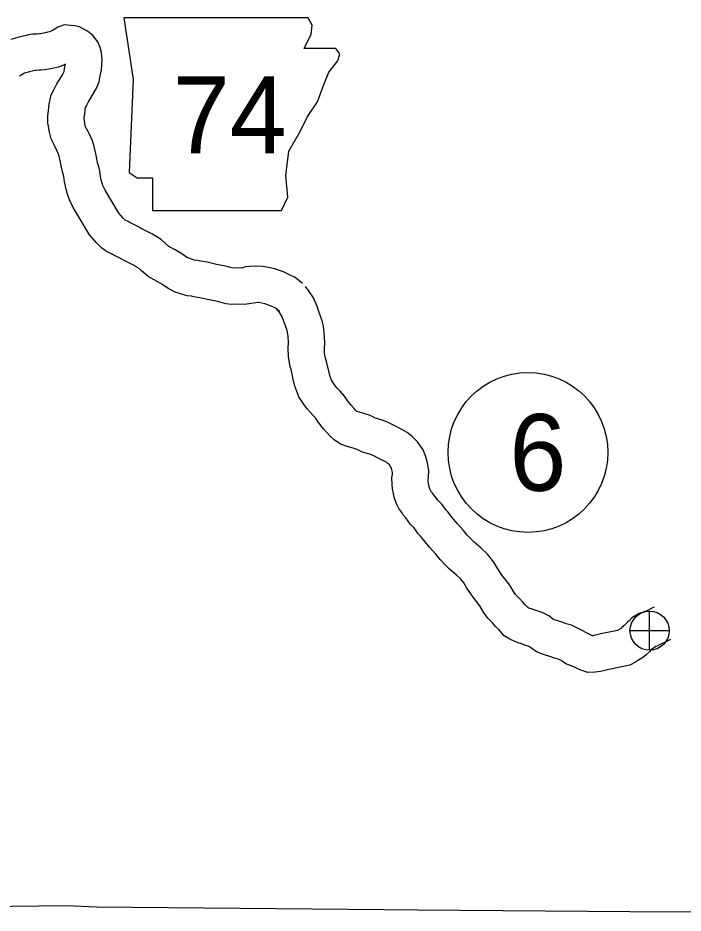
# Model space of a CAD drawing. Extents: x -939622 to -934245, y 1383184 to 1385301.
# Drawn here: x -935148.85 to -935132.36, y 1384046.88 to 1384069.06 of the extents above; entities that cross this region are included whole.
import ezdxf

# ---------------------------------------------------------------- set-up
doc = ezdxf.new("R2010")
doc.units = 0
for name, color, linetype in [('Level 10', 7, 'Continuous'), ('Level 21', 7, 'Continuous'), ('Level 26', 7, 'Continuous'), ('Level 27', 7, 'Continuous'), ('Level 8', 7, 'Continuous')]:
    doc.layers.add(name, color=color, linetype=linetype)

msp = doc.modelspace()

# ---------------------------------------------------------------- linework, layer by layer
at = {"layer": 'Level 10'}
for points in [[(-935141.797, 1384062.474), (-935141.977, 1384062.623), (-935142.122, 1384062.693), (-935142.267, 1384062.766), (-935142.49, 1384062.842), (-935142.64, 1384062.873), (-935142.784, 1384062.898), (-935142.969, 1384062.906), (-935143.097, 1384062.898), (-935143.218, 1384062.89), (-935143.292, 1384062.858), (-935143.42, 1384062.86), (-935143.517, 1384062.856), (-935143.579, 1384062.874), (-935143.708, 1384062.907), (-935143.928, 1384062.95), (-935144.165, 1384063.002), (-935144.319, 1384063.03), (-935144.404, 1384063.047), (-935144.482, 1384063.057), (-935144.523, 1384063.068), (-935144.618, 1384063.099), (-935144.677, 1384063.128), (-935144.791, 1384063.207), (-935144.951, 1384063.308), (-935145.112, 1384063.393), (-935145.195, 1384063.467), (-935145.294, 1384063.554), (-935145.412, 1384063.631), (-935145.532, 1384063.706), (-935145.713, 1384063.795), (-935145.796, 1384063.838), (-935145.847, 1384063.867), (-935145.981, 1384063.939), (-935146.075, 1384063.984), (-935146.12, 1384064.01), (-935146.176, 1384064.036), (-935146.197, 1384064.047), (-935146.2, 1384064.049), (-935146.235, 1384064.085), (-935146.348, 1384064.215), (-935146.558, 1384064.566), (-935146.688, 1384064.79), (-935146.746, 1384064.904), (-935146.766, 1384064.963), (-935146.789, 1384065.037), (-935146.809, 1384065.132), (-935146.826, 1384065.305), (-935146.876, 1384065.464), (-935146.896, 1384065.562), (-935146.918, 1384065.698), (-935146.96, 1384065.873), (-935147.006, 1384066.006), (-935147.064, 1384066.141), (-935147.147, 1384066.302), (-935147.173, 1384066.359), (-935147.191, 1384066.432), (-935147.205, 1384066.525), (-935147.207, 1384066.538), (-935147.207, 1384066.573), (-935147.197, 1384066.676), (-935147.188, 1384066.778), (-935147.175, 1384066.837), (-935147.152, 1384066.879), (-935147.102, 1384066.979), (-935147.054, 1384067.056), (-935146.992, 1384067.155), (-935146.909, 1384067.302), (-935146.84, 1384067.474), (-935146.811, 1384067.62), (-935146.783, 1384067.767), (-935146.77, 1384067.898), (-935146.766, 1384068.027), (-935146.784, 1384068.196), (-935146.813, 1384068.322), (-935146.869, 1384068.463), (-935146.99, 1384068.613), (-935147.128, 1384068.73), (-935147.194, 1384068.759), (-935147.328, 1384068.835), (-935147.442, 1384068.858), (-935147.54, 1384068.871), (-935147.706, 1384068.88), (-935147.859, 1384068.823), (-935147.953, 1384068.766), (-935147.999, 1384068.745), (-935148.072, 1384068.714), (-935148.107, 1384068.701), (-935148.206, 1384068.678), (-935148.259, 1384068.666), (-935148.29, 1384068.66), (-935148.321, 1384068.659), (-935148.382, 1384068.656), (-935148.48, 1384068.649), (-935148.554, 1384068.64), (-935148.65, 1384068.623), (-935148.798, 1384068.587), (-935149.025, 1384068.52)], [(-935142.371, 1384061.781), (-935142.467, 1384061.861), (-935142.52, 1384061.886), (-935142.615, 1384061.934), (-935142.728, 1384061.972), (-935142.807, 1384061.989), (-935142.879, 1384062.001), (-935142.899, 1384062.002), (-935143.238, 1384061.957), (-935143.407, 1384061.96), (-935143.549, 1384061.953), (-935143.701, 1384061.971), (-935143.818, 1384062.006), (-935143.905, 1384062.028), (-935144.111, 1384062.069), (-935144.341, 1384062.119), (-935144.488, 1384062.146), (-935144.553, 1384062.159), (-935144.655, 1384062.172), (-935144.776, 1384062.204), (-935144.957, 1384062.263), (-935145.132, 1384062.349), (-935145.288, 1384062.456), (-935145.404, 1384062.529), (-935145.627, 1384062.648), (-935145.79, 1384062.791), (-935145.841, 1384062.836), (-935145.898, 1384062.873), (-935145.97, 1384062.919), (-935146.119, 1384062.992), (-935146.222, 1384063.045), (-935146.279, 1384063.077), (-935146.391, 1384063.137), (-935146.495, 1384063.188), (-935146.534, 1384063.21), (-935146.568, 1384063.226), (-935146.655, 1384063.269), (-935146.784, 1384063.358), (-935146.899, 1384063.477), (-935147.08, 1384063.684), (-935147.333, 1384064.109), (-935147.479, 1384064.36), (-935147.577, 1384064.552), (-935147.623, 1384064.686), (-935147.66, 1384064.811), (-935147.7, 1384064.992), (-935147.713, 1384065.126), (-935147.748, 1384065.238), (-935147.781, 1384065.398), (-935147.801, 1384065.521), (-935147.826, 1384065.622), (-935147.846, 1384065.682), (-935147.878, 1384065.756), (-935147.957, 1384065.908), (-935148.027, 1384066.062), (-935148.075, 1384066.259), (-935148.092, 1384066.371), (-935148.107, 1384066.448), (-935148.107, 1384066.617), (-935148.093, 1384066.761), (-935148.079, 1384066.918), (-935148.026, 1384067.153), (-935147.952, 1384067.291), (-935147.889, 1384067.419), (-935147.817, 1384067.535), (-935147.765, 1384067.617), (-935147.722, 1384067.692), (-935147.707, 1384067.731), (-935147.694, 1384067.794), (-935147.672, 1384067.906), (-935147.736, 1384067.879), (-935147.845, 1384067.838), (-935148.004, 1384067.801), (-935148.082, 1384067.783), (-935148.189, 1384067.765), (-935148.273, 1384067.76), (-935148.326, 1384067.757), (-935148.396, 1384067.752), (-935148.424, 1384067.749), (-935148.466, 1384067.742), (-935148.564, 1384067.718), (-935148.685, 1384067.682), (-935148.816, 1384067.613)], [(-935133.99, 1384053.878), (-935134.4, 1384053.794), (-935134.536, 1384053.761), (-935134.575, 1384053.752), (-935134.602, 1384053.748), (-935134.607, 1384053.75), (-935134.624, 1384053.757), (-935134.995, 1384053.943), (-935135.133, 1384054.008), (-935135.259, 1384054.045), (-935135.364, 1384054.086), (-935135.528, 1384054.138), (-935135.573, 1384054.155), (-935135.691, 1384054.239), (-935135.775, 1384054.285), (-935135.855, 1384054.328), (-935136.007, 1384054.375), (-935136.128, 1384054.417), (-935136.16, 1384054.425), (-935136.19, 1384054.436), (-935136.213, 1384054.447), (-935136.277, 1384054.517), (-935136.34, 1384054.582), (-935136.426, 1384054.684), (-935136.516, 1384054.772), (-935136.551, 1384054.822), (-935136.657, 1384055.003), (-935136.847, 1384055.241), (-935136.96, 1384055.405), (-935137.056, 1384055.571), (-935137.215, 1384055.767), (-935137.373, 1384055.915), (-935137.544, 1384056.068), (-935137.635, 1384056.157), (-935137.713, 1384056.24), (-935137.811, 1384056.355), (-935137.962, 1384056.528), (-935138.09, 1384056.681), (-935138.196, 1384056.815), (-935138.237, 1384056.856), (-935138.345, 1384057.009), (-935138.443, 1384057.105), (-935138.528, 1384057.217), (-935138.579, 1384057.282), (-935138.597, 1384057.307), (-935138.627, 1384057.352), (-935138.632, 1384057.361), (-935138.649, 1384057.413), (-935138.664, 1384057.474), (-935138.676, 1384057.532), (-935138.681, 1384057.57), (-935138.682, 1384057.609), (-935138.672, 1384057.673), (-935138.667, 1384057.844), (-935138.696, 1384058.035), (-935138.748, 1384058.203), (-935138.81, 1384058.352), (-935138.946, 1384058.555), (-935139.085, 1384058.694), (-935139.205, 1384058.785), (-935139.334, 1384058.862), (-935139.493, 1384058.945), (-935139.687, 1384059.042), (-935139.82, 1384059.091), (-935139.987, 1384059.143), (-935140.117, 1384059.202), (-935140.281, 1384059.254), (-935140.385, 1384059.285), (-935140.445, 1384059.306), (-935140.459, 1384059.316), (-935140.482, 1384059.336), (-935140.52, 1384059.379), (-935140.586, 1384059.45), (-935140.671, 1384059.562), (-935140.754, 1384059.683), (-935140.863, 1384059.804), (-935140.937, 1384059.884), (-935140.976, 1384059.929), (-935141.015, 1384059.983), (-935141.08, 1384060.08), (-935141.124, 1384060.197), (-935141.149, 1384060.303), (-935141.201, 1384060.544), (-935141.236, 1384060.655), (-935141.25, 1384060.747), (-935141.252, 1384060.859), (-935141.243, 1384061.015), (-935141.258, 1384061.255), (-935141.28, 1384061.419), (-935141.308, 1384061.553), (-935141.383, 1384061.76), (-935141.446, 1384061.929), (-935141.524, 1384062.118), (-935141.651, 1384062.302), (-935141.727, 1384062.401)], [(-935133.68, 1384053.022), (-935134.202, 1384052.916), (-935134.336, 1384052.883), (-935134.411, 1384052.867), (-935134.541, 1384052.846), (-935134.725, 1384052.839), (-935134.845, 1384052.879), (-935134.937, 1384052.912), (-935135.025, 1384052.95), (-935135.138, 1384053.006), (-935135.269, 1384053.057), (-935135.334, 1384053.106), (-935135.389, 1384053.134), (-935135.455, 1384053.165), (-935135.551, 1384053.193), (-935135.663, 1384053.237), (-935135.823, 1384053.287), (-935136, 1384053.354), (-935136.17, 1384053.475), (-935136.204, 1384053.494), (-935136.286, 1384053.519), (-935136.393, 1384053.556), (-935136.427, 1384053.565), (-935136.535, 1384053.603), (-935136.657, 1384053.662), (-935136.795, 1384053.75), (-935136.934, 1384053.901), (-935137.01, 1384053.98), (-935137.085, 1384054.07), (-935137.205, 1384054.187), (-935137.309, 1384054.336), (-935137.4, 1384054.491), (-935137.571, 1384054.704), (-935137.722, 1384054.924), (-935137.8, 1384055.059), (-935137.875, 1384055.152), (-935137.981, 1384055.251), (-935138.159, 1384055.41), (-935138.277, 1384055.526), (-935138.385, 1384055.641), (-935138.492, 1384055.767), (-935138.647, 1384055.943), (-935138.789, 1384056.114), (-935138.869, 1384056.215), (-935138.93, 1384056.276), (-935139.033, 1384056.423), (-935139.12, 1384056.507), (-935139.24, 1384056.667), (-935139.303, 1384056.746), (-935139.339, 1384056.799), (-935139.41, 1384056.904), (-935139.466, 1384057.021), (-935139.514, 1384057.161), (-935139.542, 1384057.275), (-935139.566, 1384057.386), (-935139.579, 1384057.504), (-935139.584, 1384057.663), (-935139.57, 1384057.755), (-935139.569, 1384057.788), (-935139.576, 1384057.833), (-935139.596, 1384057.898), (-935139.607, 1384057.924), (-935139.644, 1384057.98), (-935139.679, 1384058.015), (-935139.71, 1384058.038), (-935139.773, 1384058.076), (-935139.902, 1384058.143), (-935140.044, 1384058.214), (-935140.109, 1384058.238), (-935140.308, 1384058.3), (-935140.442, 1384058.361), (-935140.543, 1384058.393), (-935140.666, 1384058.429), (-935140.852, 1384058.497), (-935141.012, 1384058.602), (-935141.122, 1384058.702), (-935141.186, 1384058.773), (-935141.276, 1384058.871), (-935141.401, 1384059.035), (-935141.462, 1384059.125), (-935141.527, 1384059.196), (-935141.608, 1384059.284), (-935141.684, 1384059.372), (-935141.754, 1384059.469), (-935141.886, 1384059.666), (-935141.986, 1384059.933), (-935142.027, 1384060.104), (-935142.072, 1384060.314), (-935142.115, 1384060.449), (-935142.149, 1384060.67), (-935142.153, 1384060.877), (-935142.144, 1384061.015), (-935142.154, 1384061.166), (-935142.167, 1384061.267), (-935142.176, 1384061.307), (-935142.227, 1384061.448), (-935142.283, 1384061.598), (-935142.32, 1384061.686), (-935142.379, 1384061.773), (-935142.441, 1384061.854)], [(-935133.079, 1384054.459), (-935133.155, 1384054.421), (-935133.215, 1384054.392), (-935133.264, 1384054.369), (-935133.338, 1384054.338), (-935133.35, 1384054.332), (-935133.454, 1384054.302), (-935133.635, 1384054.195), (-935133.697, 1384054.117), (-935133.744, 1384054.082), (-935133.821, 1384054.004), (-935133.887, 1384053.942), (-935133.898, 1384053.932), (-935133.93, 1384053.913), (-935133.99, 1384053.878)], [(-935132.677, 1384053.654), (-935132.755, 1384053.615), (-935132.826, 1384053.58), (-935132.901, 1384053.545), (-935132.951, 1384053.524), (-935133.01, 1384053.493), (-935133.04, 1384053.484), (-935133.152, 1384053.401), (-935133.192, 1384053.361), (-935133.283, 1384053.274), (-935133.366, 1384053.202), (-935133.469, 1384053.14), (-935133.544, 1384053.096), (-935133.68, 1384053.022)]]:
    msp.add_lwpolyline(points, dxfattribs=at)
at = {"layer": 'Level 21'}
msp.add_lwpolyline([(-935146.224, 1384069.055), (-935145.996, 1384067.532), (-935146.097, 1384065.223), (-935145.894, 1384065.096), (-935145.513, 1384065.096), (-935145.513, 1384064.284), (-935142.316, 1384064.284), (-935142.164, 1384064.614), (-935142.214, 1384065.147), (-935142.138, 1384065.756), (-935141.859, 1384066.238), (-935141.681, 1384066.594), (-935141.428, 1384066.974), (-935141.275, 1384067.38), (-935141.149, 1384067.71), (-935140.92, 1384067.989), (-935140.869, 1384068.167), (-935140.971, 1384068.294), (-935141.758, 1384068.294), (-935141.58, 1384068.649), (-935141.555, 1384068.877), (-935141.66, 1384069.053)], close=True, dxfattribs=at)
at = {"layer": 'Level 26'}
for p, q in [((-935133.193, 1384053.388), (-935133.193, 1384054.363)), ((-935133.68, 1384053.875), (-935132.705, 1384053.875))]:
    msp.add_line(p, q, dxfattribs=at)
msp.add_circle((-935133.193, 1384053.875), 0.487, dxfattribs=at)
at = {"layer": 'Level 27'}
msp.add_circle((-935136.21, 1384058.29), 1.98, dxfattribs=at)
at = {"layer": 'Level 8'}
for points in [[(-935133.688, 1384046.909), (-935138.934, 1384046.953), (-935139.783, 1384046.959), (-935146.906, 1384047.029), (-935147.656, 1384047.056), (-935152.373, 1384047.001)], [(-935108.52, 1384046.921), (-935115.466, 1384046.888), (-935115.965, 1384046.909), (-935123.243, 1384046.878), (-935123.763, 1384046.892), (-935130.926, 1384046.892), (-935131.64, 1384046.9), (-935133.688, 1384046.909)]]:
    msp.add_lwpolyline(points, dxfattribs=at)

# ---------------------------------------------------------------- texts
at = {"layer": 'Level 21'}
msp.add_text('74', height=1.9008, dxfattribs=at).set_placement((-935145.015, 1384065.703))
at = {"layer": 'Level 27'}
msp.add_text('6', height=1.901, dxfattribs=at).set_placement((-935136.67, 1384057.34))

doc.saveas('drawing.dxf')
